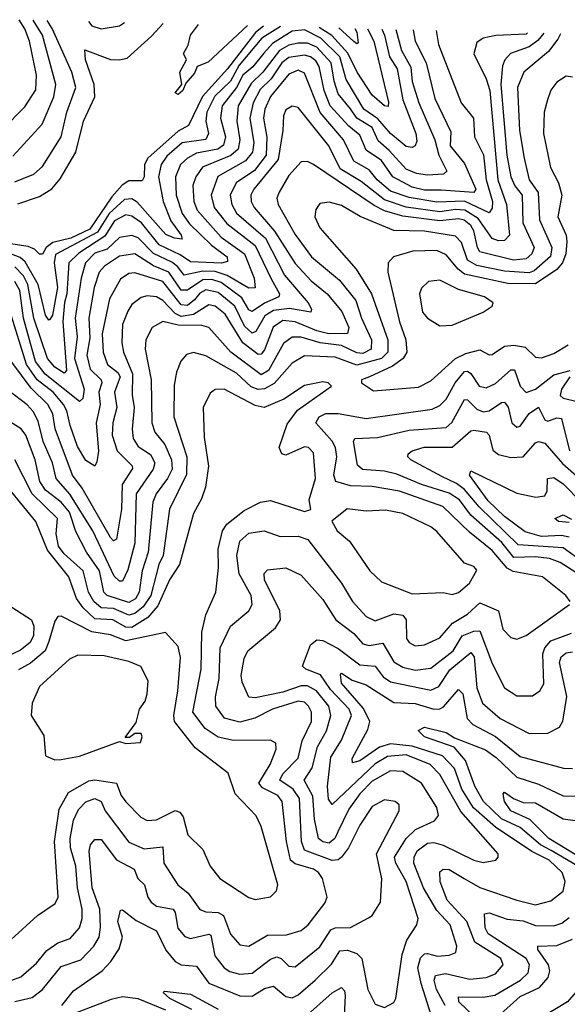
# Model space of a CAD drawing. Extents: x 1552033 to 1694788, y 811965 to 917215.
# Tile 379 of 632: x 1620481 to 1622258, y 912846 to 916045. Entities that reach past the tile are written whole.
import ezdxf

# ---------------------------------------------------------------- set-up
doc = ezdxf.new("R2010")
doc.units = 0

msp = doc.modelspace()

# ---------------------------------------------------------------- linework, layer by layer
at = {"layer": '0CON20XD'}
for points in [[(1621272.2, 916024.5), (1621246, 916004), (1621155, 915885.9), (1621074.5, 915795.5), (1621028.7, 915701.3), (1620995, 915682.7), (1620896.8, 915595), (1620885.9, 915575), (1620885.1, 915534.9), (1620878.1, 915521.9), (1620835, 915522), (1620812.9, 915507.1), (1620780.2, 915469.8), (1620708.6, 915365), (1620647.2, 915335), (1620588.3, 915321.7), (1620566.2, 915305), (1620555, 915283.8), (1620545, 915283.1), (1620529.2, 915299.2), (1620507.8, 915307.8), (1620415, 915321.9)], [(1620425, 915688.1), (1620497.9, 915762.1), (1620532.9, 915817.1), (1620534.8, 915865), (1620512.1, 915975), (1620497.1, 916015), (1620479.2, 916045.2)], [(1621327.1, 916023.1), (1621267.2, 915985), (1621193.1, 915896.9), (1621164.7, 915845), (1621113.7, 915796.3), (1621088.4, 915745), (1621085.4, 915715), (1621093.8, 915675), (1621085, 915656.2), (1621008, 915645), (1620958.5, 915601.5), (1620940.3, 915575), (1620931.8, 915535), (1620946, 915455), (1620971.3, 915391.3), (1621005.2, 915345), (1621008.1, 915331.9), (1620983.3, 915335), (1620955, 915347.5), (1620862.1, 915452.1), (1620845, 915462.7), (1620821.4, 915461.4), (1620771, 915415), (1620733.7, 915355), (1620597.3, 915282.7), (1620592.2, 915255), (1620603.9, 915175), (1620587.3, 915085), (1620578.7, 915071.3), (1620575, 915069.1), (1620564.1, 915085), (1620540.3, 915185), (1620498.5, 915258.5), (1620482.5, 915272.5), (1620453.9, 915283.9)], [(1620458.2, 915601.8), (1620554, 915706), (1620591.5, 915795), (1620598.6, 915835), (1620554.9, 915995), (1620525, 916044)], [(1620465, 915518.7), (1620527, 915543), (1620555, 915568.7), (1620615.2, 915665), (1620633.5, 915745), (1620662.6, 915825), (1620649.9, 915875), (1620586.6, 916016.6), (1620569.5, 916042.8)], [(1621655.9, 916014.5), (1621665.1, 915995.1), (1621680.9, 915925), (1621705.8, 915885), (1621724.9, 915785), (1621766.6, 915675), (1621769.9, 915650.1), (1621764.8, 915635.2), (1621755, 915630), (1621735, 915633.6), (1621685, 915675.2), (1621643.6, 915723.6), (1621597.4, 915755), (1621540.5, 915850.5), (1621519.6, 915925), (1621458.4, 915985), (1621405, 916012.3), (1621365, 916007.9), (1621301.7, 915968.3), (1621273.3, 915936.7), (1621237.5, 915892.5), (1621205.1, 915865), (1621185, 915825), (1621137.6, 915765), (1621132.8, 915725), (1621148.9, 915665), (1621142.6, 915637.4), (1621123.9, 915625), (1621055, 915611.1), (1621025, 915595.2), (1621003, 915575), (1620986.5, 915535), (1620988.9, 915475), (1621007.8, 915415), (1621032.3, 915382.3), (1621102.9, 915312.9), (1621154, 915275), (1621155, 915259.3), (1621136.1, 915253.9), (1621035, 915258.9), (1621001.6, 915281.6), (1620933.8, 915313.8), (1620875.7, 915385), (1620845, 915406.6), (1620825, 915411.4), (1620788.3, 915391.7), (1620757.6, 915342.4), (1620673.2, 915286.8), (1620640.4, 915255), (1620634, 915155), (1620626.1, 915126.1), (1620621, 915065), (1620633.2, 914905), (1620625, 914897.3), (1620595, 914916.4), (1620570.6, 914945), (1620526.2, 915075), (1620507.3, 915185), (1620493.1, 915213.1), (1620465, 915242.7)], [(1620475, 915447.2), (1620545, 915470.8), (1620585, 915496.2), (1620611.9, 915528.1), (1620662.6, 915615), (1620688.4, 915715), (1620724.3, 915795), (1620722.8, 915835), (1620694.8, 915915), (1620692.7, 915947.3), (1620775, 915916.2), (1620805, 915914.3), (1620829.5, 915920.5), (1620908.8, 915991.2), (1620946.5, 916033)], [(1620704.6, 916039.3), (1620715, 916025.6), (1620745, 916015.2), (1620805.2, 916024.8), (1620821.1, 916036.3)], [(1621220.8, 916025.9), (1621093, 915907), (1621056.4, 915893.6), (1621048.6, 915871.4), (1621020.6, 915839.4), (1621010.8, 915815), (1620995, 915801.9), (1620985, 915807.5), (1621007.5, 915835), (1621000.8, 915875), (1621022.5, 915915), (1621012, 915935), (1621027.3, 915962.7), (1621035.7, 915995), (1621061.5, 916030)], [(1621609.7, 916015.7), (1621630.6, 915975), (1621677.7, 915777.7), (1621677.1, 915762.9), (1621665, 915765.4), (1621625, 915799.8), (1621575.9, 915875), (1621546.5, 915936.5), (1621494.2, 915994.2), (1621452.9, 916019.8)], [(1621568.9, 916016.8), (1621575.5, 916005), (1621580, 915970), (1621575, 915967.1), (1621565, 915974.8), (1621516.5, 916018.2)], [(1622182, 916000.9), (1622162.9, 915977.1), (1622135, 915957.5), (1622074, 915935), (1622055.2, 915915), (1622048.1, 915895), (1622042.8, 915835), (1622062.5, 915605), (1622074.7, 915534.7), (1622088.1, 915505), (1622111.5, 915475), (1622114.6, 915385), (1622150.9, 915305), (1622143.6, 915285), (1622125, 915268.8), (1622083.8, 915263.8), (1621975, 915291), (1621966.7, 915305), (1621955, 915359), (1621945, 915376.1), (1621923.6, 915393.6), (1621905, 915398.4), (1621845, 915391.7), (1621725, 915407.1), (1621665, 915424.4), (1621631, 915441), (1621435, 915574.8), (1621415, 915584.1), (1621395, 915582.9), (1621355, 915538.7), (1621322.8, 915485), (1621315.3, 915465), (1621319.4, 915445), (1621375, 915347.4), (1621428.5, 915275), (1621519.3, 915199.3), (1621572.5, 915132.5), (1621590.7, 915075), (1621622.8, 915005), (1621621.5, 914975), (1621595, 914960.4), (1621575, 914962.9), (1621525, 914986.3), (1621455.8, 914995.8), (1621395, 915013.8), (1621365, 915014.1), (1621337.2, 914992.8), (1621288.8, 914905), (1621265, 914891.6), (1621166.2, 914965), (1621095, 915045.7), (1621071.6, 915051.6), (1620995, 915052.5), (1620945, 915065.2), (1620910.8, 915045), (1620890.3, 915005), (1620887.6, 914975), (1620907.8, 914875), (1620909.8, 914735), (1620919.1, 914705), (1620952, 914665), (1620973.3, 914615), (1620975.6, 914585), (1620961, 914555), (1620924.2, 914505), (1620912.7, 914477.3), (1620897.7, 914315), (1620878, 914255), (1620868.9, 914185), (1620856.5, 914163.5), (1620835, 914151.6), (1620765, 914174.6), (1620754.2, 914185), (1620740.1, 914255), (1620697.2, 914315), (1620662.8, 914382.8), (1620642, 914445), (1620615, 914477.9), (1620565, 914516.4), (1620546, 914545), (1620531.1, 914615), (1620501, 914695), (1620485, 914716.3), (1620425, 914754.2)], [(1621757.6, 916011.9), (1621764.6, 915975), (1621800.5, 915905), (1621828.7, 915788.7), (1621880.4, 915680.4), (1621878.6, 915635), (1621925, 915578), (1621961.9, 915495), (1621955, 915483.5), (1621848.8, 915491.2), (1621795, 915491.1), (1621755, 915501.5), (1621691.7, 915535), (1621655, 915587.8), (1621605, 915621), (1621585, 915670.2), (1621548.8, 915698.8), (1621488.4, 915765), (1621469.4, 915815), (1621452.8, 915892.8), (1621441.7, 915911.7), (1621425, 915924.6), (1621405, 915930.1), (1621355, 915922.3), (1621331.7, 915905), (1621296.6, 915853.4), (1621261.5, 915818.5), (1621238.5, 915775), (1621228, 915725), (1621241.1, 915645), (1621236.4, 915615), (1621213.7, 915586.3), (1621124.2, 915535.8), (1621101.8, 915475), (1621112.2, 915435), (1621153.4, 915383.4), (1621245, 915311.9), (1621297.1, 915202.9), (1621323.8, 915155), (1621321.5, 915145), (1621275, 915124.5), (1621235, 915096.7), (1621225, 915103), (1621201.6, 915141.6), (1621135, 915191.5), (1621105, 915201.2), (1621075, 915199.6), (1621025, 915167), (1621005, 915166.7), (1620964.6, 915224.5), (1620915, 915245.7), (1620855, 915284.5), (1620805, 915276.5), (1620755.7, 915244.3), (1620738.7, 915225), (1620722, 915175), (1620705.3, 915075.3), (1620708.6, 915011.4), (1620698.9, 914955), (1620709.9, 914909.9), (1620745.1, 914875.1), (1620747.2, 914865), (1620737.3, 914835), (1620742, 914795), (1620729, 914735), (1620736.6, 914643.4), (1620731.5, 914608.5), (1620725, 914594.3), (1620695, 914613.6), (1620668.5, 914658.5), (1620645, 914726.9), (1620633.9, 914775), (1620623.1, 914795), (1620589.1, 914835), (1620537.3, 914875), (1620502.5, 914925), (1620435.2, 915145)], [(1622128.8, 916002.2), (1622125, 915998.2), (1622026.2, 915993.8), (1621985.7, 915985), (1621965, 915970.8), (1621955.5, 915934.5), (1621995, 915852.7), (1622006.7, 915815), (1622032.5, 915525), (1622060.8, 915445), (1622070.7, 915345), (1622055, 915327.7), (1622035, 915326.2), (1622015, 915333.8), (1621969, 915399), (1621926.3, 915426.3), (1621895, 915428.4), (1621845, 915420.9), (1621735, 915436.6), (1621665, 915459.5), (1621589.5, 915519.5), (1621520.8, 915560.8), (1621484.1, 915635), (1621385, 915760), (1621365, 915764.6), (1621345, 915752.2), (1621336.7, 915733.3), (1621335.2, 915685.2), (1621319.3, 915590.7), (1621240.7, 915495), (1621231.5, 915475), (1621231.9, 915455), (1621241.5, 915435), (1621307.8, 915357.8), (1621375, 915253.1), (1621426.8, 915196.8), (1621478.4, 915155), (1621526.9, 915096.9), (1621548.7, 915045), (1621545, 915025.4), (1621484.5, 915025), (1621445, 915034.4), (1621375, 915063.7), (1621335, 915067.6), (1621303.3, 915046.7), (1621275, 914972.4), (1621265, 914958.4), (1621255, 914957.2), (1621204.9, 914994.9), (1621148, 915088), (1621115, 915114.3), (1621095, 915118.5), (1621045, 915087.1), (1621005, 915081.4), (1620985, 915091.2), (1620945, 915132.5), (1620925, 915144.4), (1620895, 915148.4), (1620875, 915142.6), (1620845, 915119.5), (1620831.3, 915098.7), (1620814.5, 915055), (1620812.2, 914995), (1620818.1, 914965), (1620847.3, 914895), (1620845.5, 914825.5), (1620852.3, 914785), (1620845.5, 914715), (1620848.9, 914685), (1620865, 914659), (1620905, 914633), (1620919.5, 914605), (1620914.5, 914585), (1620859.3, 914505), (1620854.1, 914345), (1620832.1, 914257.9), (1620815, 914221.2), (1620805, 914220.7), (1620787.7, 914237.7), (1620718.2, 914385), (1620643.6, 914503.6), (1620598.8, 914555), (1620587.4, 914605), (1620557.3, 914675), (1620540.5, 914740.5), (1620525, 914772.1), (1620505, 914794), (1620445, 914839.8)], [(1621833.1, 916009.9), (1621840.4, 915965), (1621913.8, 915775), (1621953.6, 915725), (1621957.3, 915665), (1621985.9, 915605.9), (1621995.5, 915525), (1622015.3, 915455), (1622015, 915433.3), (1622005, 915417.8), (1621925, 915455.8), (1621835, 915452.5), (1621745, 915467.3), (1621685, 915488), (1621641.4, 915525), (1621615, 915557.4), (1621565.1, 915585.1), (1621532.3, 915655), (1621456, 915744), (1621405, 915870.9), (1621385, 915881), (1621355, 915868.6), (1621295, 915796.1), (1621276.1, 915755), (1621272.3, 915725), (1621283, 915663), (1621280.8, 915605), (1621243.1, 915555), (1621184, 915515), (1621164.2, 915475), (1621169.2, 915445), (1621185, 915416.2), (1621278.4, 915335), (1621340.4, 915215), (1621417.6, 915125), (1621427.8, 915105), (1621425.5, 915095), (1621356.4, 915106.4), (1621305, 915100.9), (1621276.7, 915083.3), (1621247.7, 915032.3), (1621235, 915027), (1621210, 915050), (1621179, 915115), (1621125, 915158.5), (1621085, 915167.4), (1621065, 915156.3), (1621048.2, 915135), (1621025, 915116.3), (1621005, 915118.6), (1620945, 915194.1), (1620855, 915222.4), (1620835, 915220.4), (1620808, 915202), (1620772.2, 915137.8), (1620748.5, 915025), (1620752, 914965), (1620766, 914925), (1620799, 914899), (1620807.4, 914885), (1620788.3, 914835), (1620795.8, 914785), (1620783.1, 914735), (1620780.6, 914695), (1620797.5, 914645), (1620846.1, 914596.1), (1620847.3, 914587.3), (1620813.3, 914535), (1620811.1, 914455), (1620795, 914357.1), (1620785, 914351.8), (1620775, 914363.2), (1620683.1, 914523.1), (1620652.5, 914565), (1620596.2, 914716.2), (1620588, 914765), (1620572.1, 914795), (1620518.5, 914848.5), (1620455, 914932.5)], [(1621701.9, 916013.4), (1621719.8, 915945), (1621750.9, 915890.9), (1621754.5, 915844.5), (1621776.6, 915775), (1621828.1, 915655), (1621841.1, 915605), (1621867.2, 915552.8), (1621856.8, 915543.2), (1621805, 915540.4), (1621768.9, 915545), (1621735, 915559.3), (1621680.7, 915620.7), (1621645, 915651.3), (1621625.2, 915695.2), (1621574.9, 915724.9), (1621555, 915756), (1621515, 915804.1), (1621501.6, 915845), (1621492.2, 915905), (1621445.8, 915955.8), (1621415, 915969.1), (1621385, 915968.6), (1621355, 915962), (1621323.9, 915945), (1621270.2, 915875), (1621231.8, 915838.2), (1621190, 915765), (1621185.8, 915715), (1621195.6, 915654.4), (1621190.5, 915625), (1621166.4, 915603.6), (1621074, 915566), (1621052.3, 915535), (1621043.3, 915506.7), (1621046, 915455), (1621056.7, 915426.7), (1621135, 915338.6), (1621210.6, 915285), (1621242.2, 915205), (1621245.5, 915174.5), (1621225, 915172.6), (1621154.4, 915214.4), (1621115, 915226.8), (1621075, 915228.5), (1621015, 915215.1), (1620993, 915243), (1620975, 915257.6), (1620915.3, 915285.3), (1620865, 915336.2), (1620845, 915344.6), (1620805, 915337.6), (1620765, 915299.6), (1620725, 915286.6), (1620694.5, 915255), (1620679.8, 915205), (1620660.8, 915075), (1620667.4, 915015), (1620658.8, 914945), (1620690.1, 914845), (1620685.3, 914814.7), (1620675, 914804.7), (1620563.2, 914893.2), (1620532.1, 914935), (1620493.2, 915075), (1620480.9, 915165), (1620465, 915194.8)], [(1622236.8, 915999.4), (1622228, 915982), (1622197.7, 915942.3), (1622117.6, 915875), (1622097.3, 915825), (1622103.2, 915685), (1622118.4, 915595), (1622134.9, 915525), (1622163.9, 915483.9), (1622168.1, 915395), (1622208.2, 915305), (1622203.7, 915276.3), (1622150.5, 915229.5), (1622135, 915223), (1622055, 915228.4), (1621965, 915246.4), (1621935, 915263.7), (1621915, 915320.9), (1621895, 915342.3), (1621795, 915358.1), (1621695, 915360.2), (1621586, 915406), (1621525, 915442), (1621485, 915452.2), (1621455, 915447.5), (1621441.6, 915428.4), (1621438.9, 915405), (1621455, 915369.1), (1621573, 915235), (1621623.2, 915155), (1621675.4, 915005), (1621675.7, 914965), (1621655.4, 914944.6), (1621575, 914922.7), (1621505, 914948.3), (1621405, 914952.8), (1621365, 914929.4), (1621307, 914863), (1621275, 914845.4), (1621255, 914843.3), (1621232.7, 914852.7), (1621185, 914896.4), (1621085, 914952.7), (1621045, 914963.9), (1621022.5, 914957.5), (1621004.2, 914935.8), (1620989.8, 914900.2), (1620982.6, 914857.4), (1620981.5, 914755), (1621023.2, 914625), (1621022.4, 914567.6), (1620967.5, 914455), (1620946.5, 914305), (1620932.6, 914275), (1620906.3, 914175), (1620881.9, 914138.1), (1620855, 914116.5), (1620835, 914111.1), (1620785, 914132.1), (1620745, 914134.3), (1620721.7, 914155), (1620703.9, 914185), (1620686.9, 914255), (1620625, 914309.8), (1620607.2, 914335), (1620598.8, 914375), (1620603.9, 914425), (1620521.1, 914505), (1620465.3, 914615.3)], [(1622275, 915858.8), (1622255, 915861.4), (1622225, 915842.2), (1622205, 915815.8), (1622194.7, 915785.3), (1622183.5, 915745), (1622181.7, 915675), (1622204.2, 915565), (1622230.2, 915515), (1622240.6, 915475), (1622228, 915405), (1622254.8, 915345), (1622257.3, 915325), (1622253.9, 915285), (1622242.6, 915255), (1622225, 915233.9), (1622155, 915187.4), (1622065, 915187.8), (1621925, 915218.3), (1621904.3, 915234.3), (1621865, 915281.7), (1621835, 915294.8), (1621757.1, 915292.9), (1621694.7, 915275.3), (1621676.5, 915255), (1621675.9, 915225), (1621713.2, 915063.2), (1621734.5, 915005), (1621737.3, 914965), (1621725.7, 914944.3), (1621690.9, 914919.1), (1621616.2, 914885), (1621590, 914875), (1621590, 914865), (1621629.1, 914839.1), (1621775, 914851.1), (1621815, 914872.4), (1621895.1, 914944.9), (1621929, 914961), (1621975, 914972.3), (1622005, 914956.7), (1622015, 914957.8), (1622055, 914984.4), (1622085, 914988), (1622121.5, 914981.5), (1622155, 914948.7), (1622175, 914947.1), (1622215, 914961.1), (1622261, 914989)], [(1621845, 915050.9), (1621885, 915053.3), (1621985.5, 915094.5), (1622014.4, 915115), (1622018.1, 915125), (1621990, 915145), (1621905, 915169), (1621845, 915198.8), (1621808, 915195), (1621785, 915172.5), (1621778.2, 915155), (1621788.7, 915095), (1621805, 915075.5), (1621845, 915050.9)], [(1622268.1, 914155), (1622253.5, 914175), (1622177.9, 914235), (1622082.5, 914252.5), (1622063.3, 914263.3), (1622015, 914320.2), (1621940.6, 914380.6), (1621854, 914464), (1621713.9, 914513.9), (1621625, 914528.6), (1621555, 914531.3), (1621507.5, 914545), (1621500.8, 914565), (1621510.5, 914625), (1621505.7, 914655), (1621495, 914675.6), (1621442.5, 914735), (1621452.7, 914755), (1621475, 914765.5), (1621515, 914765.7), (1621605, 914749.2), (1621819.6, 914780.4), (1621845, 914792), (1621865, 914812.5), (1621894.6, 914865), (1621925, 914902.3), (1621935, 914903.8), (1621945, 914895.3), (1621972.4, 914855), (1621995, 914849.2), (1622025, 914863), (1622075, 914908.2), (1622087.2, 914907.2), (1622105, 914854.6), (1622125, 914834.3), (1622155, 914844.5), (1622215, 914891.6), (1622268, 914905)], [(1621285, 913071.5), (1621347.4, 913072.6), (1621395, 913085.9), (1621416.7, 913105), (1621471.2, 913175), (1621478.8, 913195), (1621463.8, 913255), (1621451.1, 913275), (1621435, 913285.2), (1621375, 913302.9), (1621360.4, 913315), (1621347, 913375), (1621333.3, 913505), (1621318.6, 913525), (1621269.3, 913549.3), (1621257.6, 913565), (1621294.4, 913625), (1621313.8, 913675), (1621311.9, 913695), (1621295, 913704.5), (1621175, 913703.9), (1621125, 913713.8), (1621082.5, 913742.5), (1621043, 913795), (1621069.9, 913935), (1621072.1, 914055), (1621085, 914112.2), (1621117.9, 914185), (1621126, 914264), (1621125.1, 914325), (1621138.9, 914385), (1621153.4, 914406.6), (1621209, 914451), (1621262.3, 914477.7), (1621295, 914482.7), (1621405, 914446.9), (1621425.7, 914454.3), (1621420, 914485), (1621440.9, 914555), (1621435, 914638.1), (1621417.8, 914655), (1621405, 914657.5), (1621345, 914630.8), (1621331.2, 914635), (1621323.6, 914655), (1621348.7, 914731.3), (1621383, 914777), (1621492.5, 914855), (1621482.5, 914865), (1621465, 914868.2), (1621405, 914856.8), (1621337.9, 914812.1), (1621274.5, 914785.5), (1621245, 914791.3), (1621145, 914844.4), (1621115, 914844.1), (1621098.6, 914831.4), (1621076, 914785), (1621079.4, 914689.4), (1621093.2, 914595), (1621083.4, 914526.6), (1621071.1, 914488.9), (1621045, 914440.8), (1620999.8, 914275), (1620967, 914225), (1620929.2, 914140.8), (1620896.7, 914103.3), (1620845, 914071.1), (1620825, 914071.9), (1620782.7, 914095), (1620725, 914098.2), (1620686.6, 914135), (1620664.9, 914165), (1620640.5, 914235), (1620571.5, 914321.5), (1620533, 914415), (1620445, 914522.6)], [(1622267.1, 914885), (1622239.8, 914845), (1622234.8, 914824.8), (1622245.2, 914815.2), (1622291.9, 914805)], [(1622298.1, 914241.9), (1622235, 914281.4), (1622200.5, 914295), (1622155, 914300.2), (1622085, 914298), (1622046.2, 914346.2), (1621945.8, 914435.8), (1621908.1, 914485), (1621875, 914507.4), (1621785, 914534.9), (1621705, 914569.2), (1621665, 914578.6), (1621593.7, 914583.7), (1621577.6, 914597.6), (1621564.2, 914675), (1621568.6, 914685), (1621642.4, 914687.6), (1621745, 914711.2), (1621865, 914720.4), (1621883.7, 914736.3), (1621925, 914811.6), (1621935, 914810.5), (1621965, 914780.2), (1621985, 914771.7), (1622005, 914774.5), (1622045, 914801.6), (1622055, 914802.2), (1622066.1, 914786.1), (1622078.8, 914735), (1622095, 914720.9), (1622105, 914724.7), (1622134.7, 914765.3), (1622165, 914786.2), (1622185.4, 914745), (1622195, 914741), (1622225, 914751.9), (1622239.6, 914749.6), (1622265.2, 914645)], [(1622311.3, 914281.3), (1622245, 914329.5), (1622098.8, 914338.8), (1621972.2, 914462.2), (1621925, 914518.5), (1621898.5, 914538.5), (1621851, 914561), (1621750.6, 914615), (1621740.6, 914625), (1621742.2, 914635), (1621754.3, 914645), (1621794, 914656), (1621885, 914656.9), (1621945, 914709.4), (1621955, 914711.4), (1621996.5, 914705), (1622004.7, 914695), (1622016.2, 914646.2), (1622035, 914632.5), (1622075, 914623.4), (1622115, 914624.7), (1622155, 914670.4), (1622165, 914674.6), (1622185, 914669.7), (1622242.9, 914602.9), (1622315, 914539)], [(1622265, 914363.9), (1622239.1, 914369.1), (1622175, 914366.3), (1622121.8, 914381.8), (1622055, 914431.1), (1622001.6, 914481.6), (1621940.8, 914565), (1621945, 914580), (1622095, 914507), (1622156.5, 914493.5), (1622185, 914498.5), (1622193.2, 914515), (1622194.7, 914555), (1622215, 914558.3), (1622245, 914537.4), (1622305, 914476.8)], [(1621885, 914177.8), (1621905, 914184.6), (1621941.5, 914215), (1621965, 914256.7), (1621955, 914268.6), (1621925, 914280), (1621835, 914382.7), (1621815, 914397.8), (1621725, 914440.4), (1621667.9, 914452.1), (1621605, 914448.4), (1621543.4, 914456.6), (1621494, 914416), (1621511.5, 914385), (1621551.1, 914351.1), (1621617.7, 914255), (1621655, 914219.1), (1621755, 914179.5), (1621855, 914184), (1621885, 914177.8)], [(1622265, 914411.8), (1622230, 914415), (1622218.1, 914425), (1622245, 914437.1), (1622272.4, 914422.4)], [(1620465, 912855.8), (1620520.9, 912869.1), (1620555, 912894.7), (1620615, 912969.5), (1620678.8, 912991.2), (1620721.1, 913035), (1620738.8, 913065), (1620742.8, 913097.2), (1620740.7, 913155), (1620716.2, 913225), (1620706.1, 913343.9), (1620710.8, 913365), (1620725, 913382.1), (1620745, 913382.1), (1620795, 913316.1), (1620852.3, 913285), (1620864.2, 913255), (1620886.4, 913235), (1620896.8, 913195), (1620907.8, 913177.8), (1620925.2, 913165.2), (1620978.8, 913155), (1620985.8, 913145), (1620993.7, 913093.7), (1621016.6, 913066.6), (1621035, 913060.7), (1621094.7, 913074.7), (1621100.8, 913070.8), (1621114.4, 913004.4), (1621145, 912965.3), (1621163.4, 912953.4), (1621195.6, 912944.4), (1621235, 912947.4), (1621295, 912993), (1621315, 913000.3), (1621330, 912995), (1621355, 912970.6), (1621375, 912968.6), (1621455, 913033.3), (1621491.3, 913088.7), (1621505, 913094.5), (1621554.3, 913095.7), (1621612.8, 913127.2), (1621624.6, 913135.4), (1621651.6, 913178.4), (1621656, 913254), (1621639.2, 913335), (1621712.5, 913475), (1621713.1, 913495), (1621700, 913505), (1621665, 913510.7), (1621625, 913489.6), (1621585, 913428.9), (1621548.4, 913355), (1621525, 913324.4), (1621514.4, 913315.6), (1621495, 913314), (1621405, 913347.1), (1621395.6, 913375), (1621388.9, 913515), (1621368.3, 913545), (1621324.8, 913575), (1621335, 913595.5), (1621385, 913646.2), (1621397.4, 913702.6), (1621428, 913765), (1621428.3, 913795), (1621418.7, 913815), (1621405, 913827.5), (1621385, 913831.1), (1621301.8, 913805), (1621244, 913776), (1621195, 913763.5), (1621145.9, 913775.9), (1621118, 913815), (1621116.7, 913845), (1621128.5, 913905), (1621131.4, 914005), (1621165, 914074.6), (1621225, 914124.6), (1621235.3, 914145), (1621232.4, 914175), (1621193.7, 914245), (1621185.5, 914304.5), (1621195, 914351.2), (1621225, 914376.7), (1621274.3, 914384.3), (1621325.8, 914365.8), (1621385, 914367.4), (1621416.3, 914356.3), (1621525.7, 914215), (1621560.8, 914155), (1621605, 914106.6), (1621635, 914092.7), (1621695, 914115.2), (1621725, 914110.5), (1621735.5, 914095), (1621736.8, 914035), (1621745, 914021.8), (1621765, 914011.1), (1621795, 914014.2), (1621845, 914037), (1621885.3, 914084.7), (1621935, 914113.4), (1621975, 914151.2), (1622035, 914125.2), (1622049.7, 914065), (1622075, 914038.2), (1622095, 914032.7), (1622125, 914044.7), (1622265.8, 914145)], [(1620617.6, 912842.4), (1620655, 912890.4), (1620748.1, 912955), (1620776.8, 912985), (1620803.8, 913026.2), (1620814, 913065), (1620799.3, 913115), (1620807.7, 913152.3), (1620815, 913152.9), (1620859, 913119), (1620924.7, 913085), (1620955, 913021.8), (1620985.3, 912985), (1621005, 912974.4), (1621055, 912970.8), (1621094.7, 912914.7), (1621195, 912873.5), (1621235, 912872.9), (1621275, 912897.7), (1621305, 912905.3), (1621345, 912872), (1621365, 912868), (1621385, 912877.4), (1621440.2, 912925), (1621493.2, 912976.8), (1621519.9, 913020.1), (1621545, 913022.8), (1621575, 913011.9), (1621591.3, 912995), (1621610.8, 912895), (1621635, 912847.1), (1621665, 912835.7), (1621695, 912852), (1621702.2, 912865), (1621722, 913008), (1621737.5, 913055), (1621769.6, 913105), (1621774.7, 913125), (1621735, 913245.4), (1621702, 913305), (1621697.7, 913325), (1621734.9, 913385.1), (1621765.4, 913414.6), (1621827.3, 913442.7), (1621840.4, 913459.6), (1621835, 913486.2), (1621785, 913565.2), (1621725, 913602.9), (1621685, 913604.8), (1621625, 913571), (1621585, 913530.3), (1621549.7, 913480.3), (1621513.5, 913406.5), (1621503.7, 913385), (1621485, 913370), (1621465, 913374.2), (1621451.3, 913385), (1621437.8, 913447.8), (1621432.7, 913522.7), (1621404, 913575), (1621429.9, 913615), (1621447.5, 913682.5), (1621477, 913735), (1621490.8, 913785), (1621484.8, 913815), (1621443.8, 913865), (1621415, 913881.6), (1621395, 913881.2), (1621335, 913860.5), (1621245, 913842.2), (1621225, 913843.9), (1621202.5, 913892.5), (1621200.2, 913915), (1621209.8, 913970.2), (1621221.3, 913995), (1621310.8, 914069.2), (1621327.3, 914095), (1621324.8, 914125), (1621275.4, 914225), (1621274, 914246), (1621285, 914258.1), (1621345, 914264.5), (1621395, 914240.3), (1621465, 914162), (1621506.9, 914095), (1621565, 914051), (1621595, 914017.2), (1621615, 914011.9), (1621660.1, 914020.1), (1621695, 913959), (1621725, 913942.1), (1621765, 913932.1), (1621815, 913938.5), (1621887.7, 913995), (1621916.7, 914043.3), (1621955, 914059), (1621975, 914059.5), (1622014.1, 913954.1), (1622055, 913874.6), (1622095, 913848.4), (1622145, 913848.2), (1622169.5, 913865), (1622182.5, 913887.5), (1622178.6, 913985), (1622185.2, 914005), (1622205, 914027.1), (1622272.3, 914052.3)], [(1620455, 914136.2), (1620519.3, 914095), (1620527.1, 914075), (1620525.1, 914044.9), (1620515, 914021.9), (1620482.9, 913997.1), (1620437.9, 913975)], [(1620452.7, 913057.3), (1620538.9, 913135), (1620595.8, 913174.2), (1620605.2, 913195), (1620593.5, 913375), (1620609.1, 913480.9), (1620639.6, 913535), (1620705, 913572.8), (1620725, 913575.2), (1620794.8, 913564.8), (1620810.2, 913525), (1620825, 913504.6), (1620874.4, 913454.4), (1620895, 913443.4), (1620925, 913445.8), (1620985, 913475.9), (1621000.9, 913470.9), (1621011.2, 913455), (1621026.9, 913396.9), (1621075, 913349.4), (1621099.6, 913295), (1621130, 913255), (1621225, 913193.3), (1621245, 913186.9), (1621295, 913195.8), (1621314.3, 913215), (1621318.5, 913235), (1621264.3, 913424.3), (1621248.7, 913458.7), (1621179.8, 913529.8), (1621157.7, 913597.7), (1621050.1, 913680.1), (1620983.5, 913765), (1620980.9, 913785), (1620994.5, 913865), (1621003, 913973), (1620995, 914009.2), (1620954, 914054), (1620825, 914027.8), (1620775, 914046.6), (1620715, 914057), (1620615, 914107.5), (1620604.2, 914105.8), (1620595, 914091.2), (1620574.9, 914025.1), (1620563.8, 913995), (1620515.5, 913954.5), (1620476.5, 913933.5)], [(1621818.5, 912805), (1621783.7, 912913.7), (1621773.5, 912965), (1621782.2, 912997.8), (1621795, 913010), (1621805, 913011.1), (1621837, 913003), (1621875, 913005.7), (1621897.1, 913015), (1621899.3, 913035), (1621878, 913105), (1621835, 913151.7), (1621791.9, 913225), (1621760.7, 913305), (1621760.8, 913325), (1621771.6, 913345), (1621805, 913369.6), (1621825, 913371.7), (1621855, 913363.5), (1621955, 913314.3), (1621985, 913307.6), (1622026.2, 913315), (1622034.4, 913325), (1622033.5, 913335), (1621912.5, 913472.5), (1621845, 913593.1), (1621812.9, 913625), (1621735, 913656.4), (1621675, 913651.8), (1621635, 913628.2), (1621495, 913495.4), (1621483.3, 913513.3), (1621479.5, 913555), (1621491.1, 913648.9), (1621525.6, 913704.5), (1621558.2, 913785), (1621550.4, 913805), (1621489.6, 913869.6), (1621456.9, 913916.9), (1621410, 913935), (1621398.8, 913945), (1621425.3, 914014.7), (1621445, 914030.9), (1621465, 914028.8), (1621515, 914002), (1621585, 913948.8), (1621635, 913945.2), (1621660.8, 913910.8), (1621685, 913894.5), (1621815, 913866.8), (1621841.3, 913878.7), (1621877.4, 913932.6), (1621945, 913989.5), (1621956.4, 913975), (1621964.9, 913874.9), (1621983.6, 913825), (1622040, 913775), (1622135, 913725.8), (1622195, 913727.2), (1622233.5, 913746.5), (1622244.2, 913765.8), (1622256.5, 913846.5), (1622233.4, 913956.6), (1622238.1, 913975), (1622255, 913988), (1622275, 913991.6)], [(1620595, 913640.6), (1620615, 913641.8), (1620675, 913652.1), (1620805, 913700), (1620825, 913693.3), (1620873, 913697), (1620878.8, 913715), (1620875, 913726.7), (1620854, 913726), (1620837, 913713), (1620823, 913713), (1620858.4, 913761.6), (1620869.8, 913805), (1620888.2, 913831.8), (1620894.8, 913854.8), (1620897.8, 913897.8), (1620873.8, 913943.8), (1620835, 913960), (1620755, 913978.1), (1620669.1, 913980.9), (1620642.8, 913967.2), (1620545, 913878.5), (1620520.9, 913825), (1620517.5, 913785), (1620559.5, 913719.5), (1620564.2, 913654.2), (1620595, 913640.6)], [(1621862.1, 912842.1), (1621834.2, 912895), (1621826.1, 912925), (1621830.5, 912939.5), (1621863.5, 912946.5), (1621942.4, 912927.6), (1621995, 912933.1), (1622025, 912945.8), (1622050.5, 912975), (1622043.2, 912995), (1621958.3, 913048.3), (1621932.6, 913115), (1621868, 913185), (1621845.9, 913244.1), (1621845, 913276.9), (1621855, 913285.3), (1621875, 913284.3), (1621923.9, 913255), (1621975, 913226.3), (1622095, 913184.4), (1622155, 913170), (1622205, 913182.2), (1622245, 913214.1), (1622251.9, 913245), (1622241.6, 913275), (1622200, 913315), (1622143.1, 913343.1), (1622025, 913422.4), (1621954.3, 913485), (1621916, 913545), (1621892.8, 913612.8), (1621853.8, 913653.8), (1621754.9, 913684.9), (1621685, 913692.9), (1621648.7, 913681.3), (1621585, 913637.6), (1621561.2, 913631.2), (1621559.8, 913645), (1621611.3, 913738.7), (1621616.9, 913765), (1621597.1, 913807.1), (1621525, 913889.7), (1621521.7, 913918.3), (1621525, 913922.5), (1621559.6, 913899.6), (1621605, 913883.8), (1621695, 913827.4), (1621765, 913823.8), (1621825, 913805.7), (1621845, 913806.2), (1621856.9, 913813.1), (1621905, 913869.7), (1621918.8, 913855), (1621933.8, 913775), (1621951.8, 913755), (1622025, 913716.5), (1622105, 913651.9), (1622246.5, 913613.5), (1622275, 913612.5)], [(1622292.3, 913295), (1622206, 913346), (1622171.2, 913365), (1622105, 913421.3), (1622045, 913449.5), (1621986.7, 913505), (1621958.3, 913555), (1621928.3, 913638.3), (1621891.6, 913681.6), (1621795, 913715.4), (1621774.5, 913735.5), (1621795, 913746.5), (1621865, 913729.6), (1621892.1, 913712.1), (1621992.7, 913672.7), (1622027.9, 913647.9), (1622095, 913584.5), (1622165, 913562.1), (1622245, 913523.2), (1622335, 913523)], [(1622314.2, 913315), (1622198.8, 913385), (1622136.4, 913446.4), (1622075.2, 913475), (1622054.2, 913505), (1622050.3, 913529.7), (1622055, 913535.6), (1622083.3, 913515), (1622115, 913502.6), (1622155, 913500.6), (1622245, 913449.1), (1622315, 913439.1)], [(1620455, 912924.8), (1620484.5, 912935.5), (1620535, 912980), (1620568.8, 913021.2), (1620605, 913046.1), (1620645, 913059.7), (1620674.4, 913095), (1620683.2, 913125), (1620683.1, 913155), (1620668.3, 913225), (1620663.3, 913295), (1620645.6, 913355), (1620644.9, 913385), (1620655.6, 913444.4), (1620671.2, 913478.8), (1620695, 913504.2), (1620725, 913515.2), (1620745, 913505.3), (1620758.6, 913475), (1620835, 913373.5), (1620885, 913351.3), (1620945, 913358.2), (1620948.6, 913305), (1620993.9, 913235), (1621027.5, 913207.5), (1621065, 913154.7), (1621085, 913147.4), (1621125, 913145.1), (1621142.8, 913135), (1621165, 913074.5), (1621195, 913040), (1621225, 913035.3), (1621285, 913071.5)], [(1622905, 912811.6), (1622958.3, 912851.7), (1622991.2, 912885), (1623005, 912909.1), (1623017.8, 912945), (1623031.3, 913025), (1623017, 913055), (1622981.7, 913081.7), (1622945, 913122.4), (1622871.4, 913181.4), (1622775, 913215.8), (1622715, 913212.6), (1622605, 913179.4), (1622540.9, 913149.1), (1622505, 913123.7), (1622462.3, 913077.7), (1622415, 912997.2), (1622326.9, 912933.1), (1622259.5, 912855), (1622182.3, 912807.7)], [(1621958, 912805), (1621906.6, 912855), (1621905, 912871.1), (1621985, 912869.9), (1622023.4, 912876.6), (1622106.8, 912925), (1622130.9, 912949.1), (1622135.9, 912975), (1622125.2, 912995), (1622001.7, 913075), (1621992.2, 913095), (1621990.1, 913139.9), (1622005, 913143.4), (1622062.9, 913122.9), (1622115, 913117.7), (1622155, 913102.4), (1622215, 913101.3), (1622240.2, 913109.8), (1622265, 913128.3)], [(1622030.4, 912805), (1622105, 912871.4), (1622168.5, 912901.5), (1622196.1, 912933.9), (1622201.5, 912955), (1622197.3, 912975), (1622163.2, 913025), (1622162.5, 913035), (1622225, 913037), (1622275, 913058.1)], [(1621039.5, 912829.5), (1620967.7, 912865), (1620946.7, 912885), (1620950.5, 912889.5), (1621035, 912878.9), (1621125, 912830.2)], [(1621405, 912803.3), (1621495, 912883.8), (1621525, 912901.5), (1621535, 912890), (1621537.8, 912875), (1621531.7, 912765)], [(1620955, 912827.1), (1620865, 912863.8), (1620815, 912871.2), (1620777.6, 912862.4), (1620605, 912795.7)]]:
    msp.add_lwpolyline(points, dxfattribs=at)

doc.saveas('drawing.dxf')
